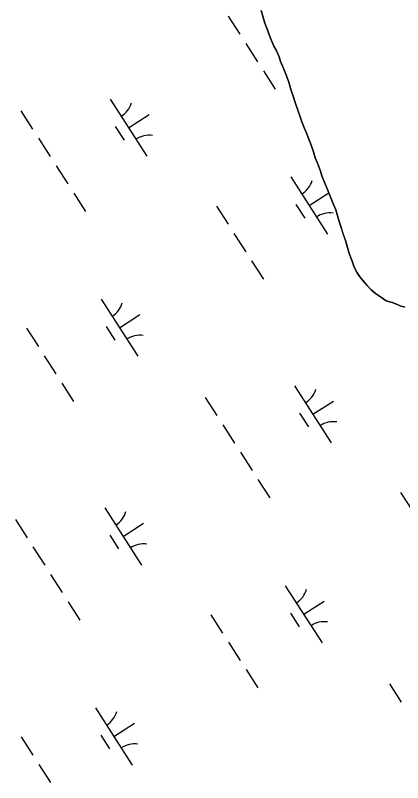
# Model space of a CAD drawing. Extents: x 3937982 to 3958556, y 219448 to 241894.
# Drawn here: x 3946893 to 3947179, y 228105 to 228671 of the extents above; entities that cross this region are included whole.
import ezdxf

# ---------------------------------------------------------------- set-up
doc = ezdxf.new("R2010")
doc.units = 0
for name, color, linetype in [('V-TOPO-GNAM-IDEN', 7, 'Continuous'), ('V-TOPO-SHOR', 7, 'Continuous'), ('V-WETL-SWMP', 7, 'Continuous')]:
    doc.layers.add(name, color=color, linetype=linetype)

msp = doc.modelspace()

# ---------------------------------------------------------------- linework, layer by layer
at = {"layer": 'V-TOPO-SHOR'}
msp.add_lwpolyline([(3947180.449, 228455.826), (3947177.199, 228456.719), (3947173.945, 228458.077), (3947171.156, 228459.205), (3947166.746, 228460.317), (3947163.48, 228462.83), (3947159.05, 228465.796), (3947155.781, 228468.54), (3947152.74, 228471.751), (3947149.926, 228475.196), (3947147.352, 228477.949), (3947145.47, 228480.939), (3947143.112, 228485.082), (3947141.677, 228489.698), (3947139.537, 228495.232), (3947137.853, 228501.466), (3947136.895, 228504.698), (3947134.99, 228510.004), (3947133.317, 228515.079), (3947132.36, 228518.079), (3947131.16, 228522.235), (3947129.72, 228527.314), (3947127.347, 228533.077), (3947125.926, 228536.302), (3947123.55, 228542.299), (3947121.647, 228547.14), (3947119.511, 228552.445), (3947118.317, 228555.906), (3947116.175, 228561.671), (3947114.514, 228565.82), (3947113.312, 228570.209), (3947111.172, 228575.743), (3947109.984, 228578.741), (3947108.317, 228583.353), (3947106.658, 228587.273), (3947104.755, 228592.114), (3947103.568, 228595.113), (3947101.657, 228600.882), (3947099.51, 228607.11), (3947098.552, 228610.342), (3947096.881, 228615.417), (3947095.92, 228618.648), (3947094.728, 228622.109), (3947092.824, 228627.416), (3947091.396, 228631.104), (3947089.025, 228636.638), (3947087.833, 228640.097), (3947085.701, 228644.938), (3947084.048, 228647.931), (3947082.152, 228652.543), (3947080.253, 228656.921), (3947079.299, 228659.922), (3947077.394, 228664.995), (3947076.434, 228668.458), (3947074.754, 228674.229)], dxfattribs=at)
at = {"layer": 'V-WETL-SWMP'}
for p, q in [((3947074.754, 228674.229), (3947076.433, 228668.458)), ((3947050.379, 228670.145), (3947059.039, 228656.692)), ((3947076.433, 228668.458), (3947077.394, 228664.995)), ((3947077.394, 228664.995), (3947079.298, 228659.921)), ((3947079.298, 228659.921), (3947080.254, 228656.921)), ((3947080.254, 228656.921), (3947082.151, 228652.542)), ((3947063.369, 228649.965), (3947072.029, 228636.511)), ((3947082.151, 228652.542), (3947084.049, 228647.931)), ((3947084.049, 228647.931), (3947085.7, 228644.938)), ((3947085.7, 228644.938), (3947087.833, 228640.097)), ((3947087.833, 228640.097), (3947089.025, 228636.637)), ((3947089.025, 228636.637), (3947091.396, 228631.105)), ((3947091.396, 228631.105), (3947092.823, 228627.415)), ((3947076.359, 228629.784), (3947085.019, 228616.33)), ((3947092.823, 228627.415), (3947094.729, 228622.109)), ((3947094.729, 228622.109), (3947095.921, 228618.649)), ((3947095.921, 228618.649), (3947096.88, 228615.417)), ((3947096.88, 228615.417), (3947098.552, 228610.341)), ((3946963.387, 228608.892), (3946990.449, 228566.848)), ((3947098.552, 228610.341), (3947099.511, 228607.11)), ((3947099.511, 228607.11), (3947101.657, 228600.881)), ((3946897.522, 228600.297), (3946906.182, 228586.843)), ((3946976.918, 228587.87), (3946992.053, 228597.612)), ((3947101.657, 228600.881), (3947103.568, 228595.112)), ((3947103.568, 228595.112), (3947104.756, 228592.115)), ((3947104.756, 228592.115), (3947106.657, 228587.272)), ((3946967.183, 228588.739), (3946973.678, 228578.649)), ((3947106.657, 228587.272), (3947108.317, 228583.353)), ((3946910.512, 228580.116), (3946919.172, 228566.662)), ((3947108.317, 228583.353), (3947109.984, 228578.74)), ((3947109.984, 228578.74), (3947111.172, 228575.742)), ((3947111.172, 228575.742), (3947113.312, 228570.208)), ((3947113.312, 228570.208), (3947114.514, 228565.821)), ((3947114.514, 228565.821), (3947116.176, 228561.671)), ((3946923.502, 228559.935), (3946932.161, 228546.481)), ((3947116.176, 228561.671), (3947118.318, 228555.905)), ((3947096.516, 228551.593), (3947123.578, 228509.55)), ((3947118.318, 228555.905), (3947119.511, 228552.444)), ((3947119.511, 228552.444), (3947121.648, 228547.141)), ((3947121.648, 228547.141), (3947123.549, 228542.298)), ((3947123.549, 228542.298), (3947125.925, 228536.303)), ((3946936.491, 228539.754), (3946945.151, 228526.301)), ((3947110.047, 228530.571), (3947124.508, 228539.879)), ((3947125.925, 228536.303), (3947127.347, 228533.076)), ((3947041.65, 228530.196), (3947050.31, 228516.742)), ((3947100.312, 228531.441), (3947106.807, 228521.35)), ((3947127.347, 228533.076), (3947129.72, 228527.313)), ((3947129.72, 228527.313), (3947131.161, 228522.234)), ((3947131.161, 228522.234), (3947132.36, 228518.079)), ((3947132.36, 228518.079), (3947133.317, 228515.079)), ((3947133.317, 228515.079), (3947134.989, 228510.003)), ((3947054.64, 228510.015), (3947063.3, 228496.561)), ((3947134.989, 228510.003), (3947136.895, 228504.697)), ((3947136.895, 228504.697), (3947137.853, 228501.466)), ((3947137.853, 228501.466), (3947139.537, 228495.232)), ((3947139.537, 228495.232), (3947141.677, 228489.698)), ((3947067.63, 228489.834), (3947076.29, 228476.381)), ((3947141.677, 228489.698), (3947143.112, 228485.082)), ((3947143.112, 228485.082), (3947145.469, 228480.938)), ((3947145.469, 228480.938), (3947147.352, 228477.948)), ((3947147.352, 228477.948), (3947149.926, 228475.196)), ((3947149.926, 228475.196), (3947152.739, 228471.752)), ((3947152.739, 228471.752), (3947155.781, 228468.541)), ((3947155.781, 228468.541), (3947159.05, 228465.796)), ((3946956.649, 228461.564), (3946983.711, 228419.52)), ((3947159.05, 228465.796), (3947163.479, 228462.831)), ((3947163.479, 228462.831), (3947166.746, 228460.318)), ((3947166.746, 228460.318), (3947171.156, 228459.205)), ((3947171.156, 228459.205), (3947173.945, 228458.076)), ((3947173.945, 228458.076), (3947177.2, 228456.72)), ((3947177.2, 228456.72), (3947180.45, 228455.826)), ((3946970.18, 228440.542), (3946985.315, 228450.284)), ((3946901.783, 228440.166), (3946910.443, 228426.713)), ((3946960.445, 228441.411), (3946966.94, 228431.321)), ((3946914.773, 228419.986), (3946923.433, 228406.532)), ((3946927.762, 228399.805), (3946936.422, 228386.351)), ((3947099.215, 228397.873), (3947126.277, 228355.83)), ((3947033.35, 228389.278), (3947042.01, 228375.825)), ((3947112.746, 228376.852), (3947127.881, 228386.594)), ((3947103.011, 228377.721), (3947109.506, 228367.631)), ((3947046.34, 228369.098), (3947054.999, 228355.644)), ((3947059.329, 228348.917), (3947067.989, 228335.463)), ((3947072.319, 228328.736), (3947080.979, 228315.282)), ((3947177.478, 228319.178), (3947186.138, 228305.724)), ((3946959.347, 228307.844), (3946986.41, 228265.801)), ((3946893.482, 228299.249), (3946902.142, 228285.795)), ((3946972.878, 228286.822), (3946988.014, 228296.565)), ((3946963.143, 228287.691), (3946969.638, 228277.601)), ((3946906.472, 228279.068), (3946915.132, 228265.614)), ((3946919.462, 228258.887), (3946928.122, 228245.434)), ((3947092.477, 228250.545), (3947119.539, 228208.502)), ((3946932.452, 228238.707), (3946941.112, 228225.253)), ((3947106.008, 228229.524), (3947121.143, 228239.266)), ((3947096.273, 228230.393), (3947102.768, 228220.303)), ((3947037.611, 228229.148), (3947046.27, 228215.694)), ((3947050.6, 228208.967), (3947059.26, 228195.514)), ((3947063.59, 228188.787), (3947072.25, 228175.333)), ((3947169.177, 228178.26), (3947177.837, 228164.806)), ((3946952.609, 228160.516), (3946979.672, 228118.473)), ((3946966.14, 228139.494), (3946981.276, 228149.237)), ((3946897.743, 228139.119), (3946906.403, 228125.665)), ((3946956.405, 228140.363), (3946962.9, 228130.273)), ((3946910.733, 228118.938), (3946919.393, 228105.484))]:
    msp.add_line(p, q, dxfattribs=at)
for centre, start, end in [((3946962.168, 228611.224), 301.99668, 343.54034), ((3946992.068, 228564.773), 81.99668, 123.54034), ((3947095.297, 228553.926), 301.99668, 343.54034), ((3947125.197, 228507.474), 81.99668, 123.54034), ((3946955.429, 228463.896), 301.99668, 343.54034), ((3946985.33, 228417.445), 81.99668, 123.54034), ((3947097.995, 228400.206), 301.99668, 343.54034), ((3947127.895, 228353.754), 81.99668, 123.54034), ((3946958.128, 228310.177), 301.99668, 343.54034), ((3946988.028, 228263.725), 81.99668, 123.54034), ((3947091.257, 228252.878), 301.99668, 343.54034), ((3947121.157, 228206.426), 81.99668, 123.54034), ((3946951.39, 228162.849), 301.99668, 343.54034), ((3946981.29, 228116.397), 81.99668, 123.54034)]:
    msp.add_arc(centre, 17.623, start, end, dxfattribs=at)

# ---------------------------------------------------------------- texts
at = {"layer": 'V-TOPO-GNAM-IDEN'}
msp.add_text('PLAQUEMINES', height=99.9998, rotation=302.71546, dxfattribs=at).set_placement((3947126.56, 229310.456))

doc.saveas('drawing.dxf')
